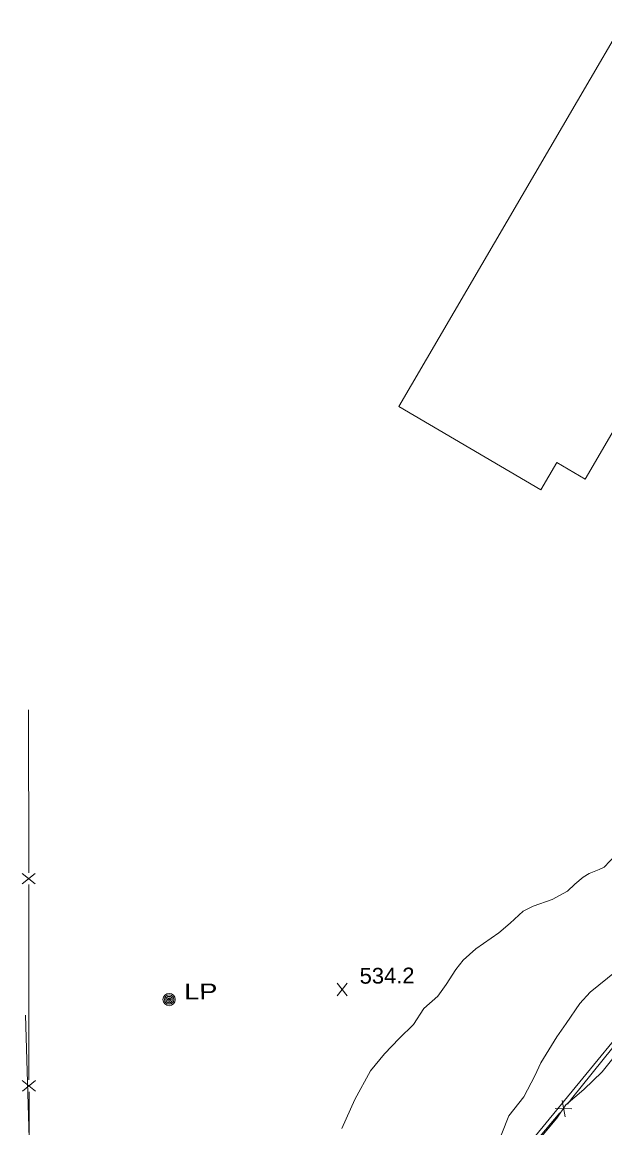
# Model space of a CAD drawing. Extents: x 2361284 to 2366480, y 6976556 to 6985346.
# Drawn here: x 2363971.8 to 2364150.7, y 6979307 to 6979646.3 of the extents above; entities that cross this region are included whole.
import ezdxf

# ---------------------------------------------------------------- set-up
doc = ezdxf.new("R2010")
doc.units = 0
doc.header["$LTSCALE"] = 1.9
for name, color, linetype, lineweight in [('12', 7, 'Continuous', 13), ('13', 7, 'Continuous', 13), ('3', 7, 'Continuous', 13), ('4', 7, 'Continuous', 13), ('7', 7, 'Continuous', 13), ('9', 7, 'Continuous', 13)]:
    doc.layers.add(name, color=color, linetype=linetype, lineweight=lineweight)

msp = doc.modelspace()

# ---------------------------------------------------------------- linework, layer by layer
at = {"layer": '12'}
for p, q in [((2364071.601, 6979347.496), (2364068.484, 6979351.347)), ((2364068.521, 6979347.467), (2364071.564, 6979351.376))]:
    msp.add_line(p, q, dxfattribs=at)
at = {"layer": '13'}
for points in [[(2364155.702, 6979392.565), (2364150.515, 6979386.986)], [(2364150.515, 6979386.986), (2364148.952, 6979386.252), (2364145.844, 6979385.042), (2364144.043, 6979383.935), (2364141.514, 6979381.731), (2364139.164, 6979379.627), (2364134.468, 6979377.042), (2364128.707, 6979375.018), (2364125.602, 6979373.448), (2364121.647, 6979369.78), (2364118.084, 6979366.856), (2364111.021, 6979361.879), (2364107.134, 6979358.472), (2364104.94, 6979355.631), (2364101.985, 6979350.942), (2364099.447, 6979347.438), (2364095.154, 6979343.617), (2364091.9, 6979338.756), (2364087.491, 6979334.423), (2364083.016, 6979329.741), (2364078.685, 6979324.51), (2364073.878, 6979315.684), (2364069.892, 6979306.804)], [(2364179.119, 6979380.327), (2364177.139, 6979379.388), (2364175.547, 6979378.513), (2364172.338, 6979376.322), (2364169.766, 6979373.338), (2364167.215, 6979370.273), (2364165.671, 6979368.439), (2364162.492, 6979364.208), (2364159.754, 6979360.763), (2364154.644, 6979355.503), (2364151.538, 6979352.934), (2364146.14, 6979348.662), (2364142.991, 6979345.192), (2364138.78, 6979339.022), (2364135.969, 6979334.944), (2364131.075, 6979326.908), (2364129.172, 6979322.97), (2364125.853, 6979316.538), (2364121.228, 6979310.703), (2364117.097, 6979300.304)], [(2364194.677, 6979376.565), (2364193.168, 6979375.32), (2364190.652, 6979373.876), (2364186.703, 6979371.509), (2364183.946, 6979369.122), (2364181.664, 6979366.121), (2364178.293, 6979362.098), (2364175.608, 6979358.453), (2364173.532, 6979355.943), (2364169.713, 6979349.516), (2364166.331, 6979343.214), (2364162.051, 6979337.933), (2364157.96, 6979332.814), (2364153.538, 6979328.802), (2364149.812, 6979324.196), (2364144.253, 6979318.773), (2364138.727, 6979314.069), (2364135.926, 6979309.922), (2364130.29, 6979303.189)]]:
    msp.add_lwpolyline(points, dxfattribs=at)
at = {"layer": '3'}
msp.add_lwpolyline([(2364212.068, 6979425.941), (2364163.18, 6979345.628), (2364113.466, 6979285.123), (2364106.102, 6979277.255), (2364097.996, 6979270.074), (2364089.569, 6979263.197), (2364081.246, 6979256.24), (2364074.452, 6979250.303), (2364067.628, 6979244.404), (2364060.752, 6979238.575), (2364053.799, 6979232.847), (2364004.561, 6979192.976), (2363976.048, 6979231.664), (2363972.834, 6979341.526)], dxfattribs=at)
for radius in [258.351, 259.311]:
    msp.add_arc((2363956.085, 6979462.078), radius, 307.63879, 326.77818, dxfattribs=at)
at = {"layer": '4'}
for radius in [1.9, 1.442, 0.539, 0.192]:
    msp.add_circle((2364016.904, 6979346.353), radius, dxfattribs=at)
for start, end in [(174.71552, 185.96556), (163.46611, 174.71615), (185.96287, 197.21291), (152.21535, 163.46538), (197.21479, 208.46483), (140.96646, 152.21649), (208.46822, 219.71826), (129.71376, 140.96379), (118.46406, 129.71409), (107.21593, 118.46597), (95.96582, 107.21585), (84.71553, 95.96557), (73.46552, 84.71555), (62.21535, 73.46538), (50.96397, 62.214), (39.71588, 50.96591), (28.46656, 39.7166), (320.96646, 332.21649), (17.21479, 28.46483), (332.21419, 343.46422), (5.96345, 17.21348), (343.46611, 354.71615), (354.71553, 5.96557), (219.71376, 230.96379), (230.96397, 242.214), (242.21812, 253.46815), (253.46258, 264.71261), (264.71553, 275.96557), (275.96582, 287.21585), (287.21593, 298.46597), (298.46406, 309.71409), (309.71589, 320.96592)]:
    msp.add_arc((2364016.904, 6979346.353), 0.973, start, end, dxfattribs=at)
at = {"layer": '7'}
msp.add_lwpolyline([(2364087.417, 6979528.354), (2364131.022, 6979502.846), (2364135.903, 6979511.193), (2364144.612, 6979506.106), (2364275.656, 6979730.424), (2364242.339, 6979749.889), (2364232.39, 6979732.853), (2364213.374, 6979743.963)], close=True, dxfattribs=at)
at = {"layer": '9'}
for p, q in [((2363973.782, 6979385.296), (2363973.766, 6979435.328)), ((2363975.764, 6979381.885), (2363971.763, 6979385.087)), ((2363975.764, 6979385.085), (2363971.764, 6979381.887)), ((2363975.849, 6979318.292), (2363971.828, 6979321.474)), ((2363975.828, 6979321.492), (2363971.849, 6979318.274)), ((2363974.181, 6979258.092), (2363973.88, 6979318.093)), ((2364137.534, 6979315.419), (2364138.532, 6979310.387)), ((2364135.467, 6979312.968), (2364140.589, 6979312.837))]:
    msp.add_line(p, q, dxfattribs=at)
for points in [[(2363973.866, 6979321.693), (2363973.814, 6979331.413), (2363973.786, 6979381.696)], [(2364174.528, 6979362.593), (2364165.772, 6979347.399), (2364140.47, 6979315.847), (2364139.165, 6979314.303)], [(2364136.841, 6979311.551), (2364114.364, 6979284.866), (2364100.731, 6979271.427), (2364096.076, 6979267.691)]]:
    msp.add_lwpolyline(points, dxfattribs=at)

# ---------------------------------------------------------------- texts
at = {"layer": '12', "width": 1.05}
msp.add_text('534.2', height=4.799, rotation=0.545, dxfattribs=at).set_placement((2364075.41, 6979351.22))
at = {"layer": '4', "width": 1.3}
msp.add_text('  LP', height=4.799, rotation=0.545, dxfattribs=at).set_placement((2364016.904, 6979346.353))

doc.saveas('drawing.dxf')
